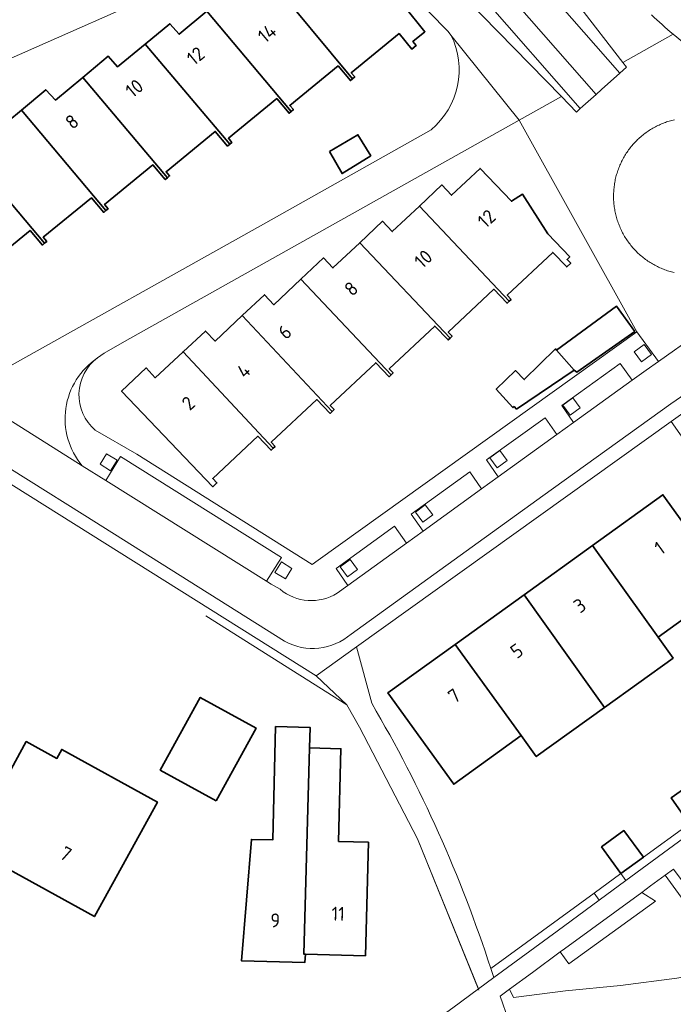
# Model space of a CAD drawing. Extents: x 150256 to 156914, y 461459 to 469481.
# Tile 499 of 656: x 154733 to 154796, y 467236 to 467331. Entities that reach past the tile are written whole.
import ezdxf
from ezdxf.enums import TextEntityAlignment as Align

# ---------------------------------------------------------------- set-up
doc = ezdxf.new("R2010")
doc.units = 0
doc.header["$LTSCALE"] = 0.75
for name, color, linetype, lineweight in [('B-RO-GR-BEPLANTING_CULTUUR_HEESTERS-GV', 251, 'CONTINUOUS', 18), ('B-RO-GR-GROENVOORZIENING-GV', 251, 'CONTINUOUS', 18), ('B-RO-GR-HAAG-GV', 251, 'CONTINUOUS', 13), ('B-RO-IE-TERREINAFSCHEIDING_KUNSTMATIG_HEKWERK-G', 251, 'IE-TERREINAFSCHEIDING-KUNSTMATIG', 18), ('B-RO-OG-BEBOUWING-GV', 6, 'CONTINUOUS', 35), ('B-RO-OG-BEBOUWING-T18', 1, 'CONTINUOUS', 18), ('B-RO-OG-TERREIN_CULTUURSCHEIDING-GV', 251, 'CONTINUOUS', 18), ('B-RO-VH-VERHARDING_BETONSTRAATSTEEN-GV', 251, 'CONTINUOUS', 18), ('B-RO-VH-VERHARDING_TEGEL-GV', 251, 'CONTINUOUS', 18)]:
    doc.layers.add(name, color=color, linetype=linetype, lineweight=lineweight)
doc.styles.add('NLCS-ISO-M200-T18', font='NLCS-ISO.ttf', dxfattribs={"height": 360})
doc.linetypes.add('IE-TERREINAFSCHEIDING-KUNSTMATIG', pattern='A,4,[82,NLCS.SHX,S=0.75,R=90,X=0,Y=0],4,-2', length=10)

msp = doc.modelspace()

# ---------------------------------------------------------------- linework, layer by layer
at = {"layer": 'B-RO-GR-BEPLANTING_CULTUUR_HEESTERS-GV'}
msp.add_lwpolyline([(154791.26, 467248.268), (154791.739, 467247.586), (154805.749, 467257.867), (154808.78, 467260.092), (154808.326, 467260.711), (154808.323, 467260.906), (154808.19, 467269.84), (154806.39, 467277.5), (154806.504, 467274.889), (154806.456, 467272.401), (154806.467, 467269.914), (154806.538, 467267.427), (154806.668, 467264.942), (154807.56, 467260.152), (154804.431, 467257.871), (154801.14, 467255.471), (154797.809, 467253.043), (154793.442, 467249.859)], close=True, dxfattribs=at)
msp.add_lwpolyline([(154791.26, 467248.268), (154791.739, 467247.586), (154805.749, 467257.867), (154808.78, 467260.092), (154808.326, 467260.711), (154808.323, 467260.906), (154808.19, 467269.84), (154806.39, 467277.5), (154806.504, 467274.889), (154806.456, 467272.401), (154806.467, 467269.914), (154806.538, 467267.427), (154806.668, 467264.942), (154807.56, 467260.152), (154804.431, 467257.871), (154801.14, 467255.471), (154797.809, 467253.043), (154793.442, 467249.859)], close=True, dxfattribs=at)
at = {"layer": 'B-RO-GR-GROENVOORZIENING-GV'}
for points in [[(154793.274, 467297.905), (154794.24, 467298.617), (154793.526, 467299.583), (154792.562, 467298.87)], [(154793.274, 467297.905), (154794.24, 467298.617), (154793.526, 467299.583), (154792.562, 467298.87)], [(154786.344, 467292.728), (154787.31, 467293.441), (154786.597, 467294.407), (154785.633, 467293.694)], [(154786.344, 467292.728), (154787.31, 467293.441), (154786.597, 467294.407), (154785.633, 467293.694)], [(154741.745, 467287.341), (154742.372, 467288.364), (154741.348, 467288.991), (154740.723, 467287.968)], [(154741.745, 467287.341), (154742.372, 467288.364), (154741.348, 467288.991), (154740.723, 467287.968)], [(154779.248, 467287.622), (154780.215, 467288.334), (154779.501, 467289.3), (154778.537, 467288.587)], [(154779.248, 467287.622), (154780.215, 467288.334), (154779.501, 467289.3), (154778.537, 467288.587)], [(154772.029, 467282.352), (154772.995, 467283.065), (154772.281, 467284.031), (154771.317, 467283.318)], [(154772.029, 467282.352), (154772.995, 467283.065), (154772.281, 467284.031), (154771.317, 467283.318)], [(154758.709, 467276.846), (154759.336, 467277.87), (154758.312, 467278.497), (154757.687, 467277.473)], [(154758.709, 467276.846), (154759.336, 467277.87), (154758.312, 467278.497), (154757.687, 467277.473)], [(154764.739, 467277.05), (154765.705, 467277.763), (154764.992, 467278.729), (154764.028, 467278.016)], [(154764.739, 467277.05), (154765.705, 467277.763), (154764.992, 467278.729), (154764.028, 467278.016)], [(154785.382, 467240.672), (154786.201, 467239.529), (154794.624, 467245.582), (154793.289, 467246.449), (154785.804, 467240.983)], [(154785.382, 467240.672), (154786.201, 467239.529), (154794.624, 467245.582), (154793.289, 467246.449), (154785.804, 467240.983)], [(154778.63, 467239.06), (154778.931, 467238.186), (154785.083, 467242.701), (154789.167, 467245.698), (154788.668, 467246.378)], [(154778.63, 467239.06), (154778.931, 467238.186), (154785.083, 467242.701), (154789.167, 467245.698), (154788.668, 467246.378)]]:
    msp.add_lwpolyline(points, close=True, dxfattribs=at)
msp.add_lwpolyline([(154796.691, 467238.125), (154791.227, 467237.423), (154785.874, 467236.906), (154780.854, 467236.242), (154780.45, 467237.049), (154779.55, 467236.39), (154780.34, 467234.07)], dxfattribs=at)
msp.add_lwpolyline([(154796.691, 467238.125), (154791.227, 467237.423), (154785.874, 467236.906), (154780.854, 467236.242), (154780.45, 467237.049), (154779.55, 467236.39), (154780.34, 467234.07)], dxfattribs=at)
at = {"layer": 'B-RO-GR-HAAG-GV'}
for points in [[(154785.382, 467240.672), (154786.201, 467239.529), (154794.624, 467245.582), (154793.289, 467246.449), (154785.804, 467240.983)], [(154785.382, 467240.672), (154786.201, 467239.529), (154794.624, 467245.582), (154793.289, 467246.449), (154785.804, 467240.983)], [(154789.167, 467245.698), (154788.668, 467246.378), (154778.63, 467239.06), (154778.931, 467238.186), (154785.083, 467242.701)], [(154789.167, 467245.698), (154788.668, 467246.378), (154778.63, 467239.06), (154778.931, 467238.186), (154785.083, 467242.701)]]:
    msp.add_lwpolyline(points, close=True, dxfattribs=at)
msp.add_lwpolyline([(154796.691, 467238.125), (154791.227, 467237.423), (154785.874, 467236.906), (154780.854, 467236.242), (154780.45, 467237.049), (154779.55, 467236.39), (154780.34, 467234.07)], dxfattribs=at)
msp.add_lwpolyline([(154796.691, 467238.125), (154791.227, 467237.423), (154785.874, 467236.906), (154780.854, 467236.242), (154780.45, 467237.049), (154779.55, 467236.39), (154780.34, 467234.07)], dxfattribs=at)
at = {"layer": 'B-RO-IE-TERREINAFSCHEIDING_KUNSTMATIG_HEKWERK-G'}
for points in [[(154796.145, 467292.11), (154800.117, 467286.446)], [(154796.145, 467292.11), (154800.117, 467286.446)], [(154777.48, 467236.97), (154771.52, 467251.63), (154765.88, 467262.47), (154764.67, 467264.63), (154750.98, 467273.28)], [(154777.48, 467236.97), (154771.52, 467251.63), (154765.88, 467262.47), (154764.67, 467264.63), (154750.98, 467273.28)], [(154791.26, 467248.268), (154788.668, 467246.378)], [(154791.26, 467248.268), (154788.668, 467246.378)], [(154788.668, 467246.378), (154778.63, 467239.06)], [(154788.668, 467246.378), (154778.63, 467239.06)]]:
    msp.add_lwpolyline(points, dxfattribs=at)
msp.add_lwpolyline([(154778.63, 467239.06, 0.054739), (154767.08, 467264.78)], format="xyb", dxfattribs=at)
msp.add_lwpolyline([(154778.63, 467239.06, 0.054739), (154767.08, 467264.78)], format="xyb", dxfattribs=at)
at = {"layer": 'B-RO-OG-BEBOUWING-GV'}
for points in [[(154757.095, 467335.126), (154765.225, 467325.35), (154765.435, 467325.527), (154765.092, 467325.934), (154769.735, 467329.738), (154770.96, 467328.221), (154771.38, 467328.56), (154771.066, 467328.949), (154772.249, 467329.903), (154770.277, 467332.347), (154769.078, 467333.833), (154768.409, 467333.294), (154767.09, 467335.66), (154766, 467335.06), (154763.19, 467338.41), (154760.28, 467335.97), (154759.39, 467337.06)], [(154757.095, 467335.126), (154765.225, 467325.35), (154765.435, 467325.527), (154765.092, 467325.934), (154769.735, 467329.738), (154770.96, 467328.221), (154771.38, 467328.56), (154771.066, 467328.949), (154772.249, 467329.903), (154770.277, 467332.347), (154769.078, 467333.833), (154768.409, 467333.294), (154767.09, 467335.66), (154766, 467335.06), (154763.19, 467338.41), (154760.28, 467335.97), (154759.39, 467337.06)], [(154765.225, 467325.35), (154757.095, 467335.126), (154754.31, 467332.78), (154753.44, 467333.88), (154751.089, 467331.915), (154759.267, 467322.178), (154759.477, 467322.355), (154759.134, 467322.761), (154763.815, 467326.595), (154765.014, 467325.173)], [(154765.225, 467325.35), (154757.095, 467335.126), (154754.31, 467332.78), (154753.44, 467333.88), (154751.089, 467331.915), (154759.267, 467322.178), (154759.477, 467322.355), (154759.134, 467322.761), (154763.815, 467326.595), (154765.014, 467325.173)], [(154753.309, 467319.004), (154753.519, 467319.181), (154753.176, 467319.588), (154757.857, 467323.422), (154759.057, 467322), (154759.267, 467322.178), (154751.089, 467331.915), (154748.39, 467329.66), (154747.5, 467330.69), (154745.105, 467328.714)], [(154753.309, 467319.004), (154753.519, 467319.181), (154753.176, 467319.588), (154757.857, 467323.422), (154759.057, 467322), (154759.267, 467322.178), (154751.089, 467331.915), (154748.39, 467329.66), (154747.5, 467330.69), (154745.105, 467328.714)], [(154739.045, 467325.483), (154747.251, 467315.748), (154747.461, 467315.925), (154747.118, 467316.331), (154751.9, 467320.248), (154753.099, 467318.826), (154753.309, 467319.004), (154745.105, 467328.714), (154742.42, 467326.5), (154741.52, 467327.53)], [(154739.045, 467325.483), (154747.251, 467315.748), (154747.461, 467315.925), (154747.118, 467316.331), (154751.9, 467320.248), (154753.099, 467318.826), (154753.309, 467319.004), (154745.105, 467328.714), (154742.42, 467326.5), (154741.52, 467327.53)], [(154747.251, 467315.748), (154739.045, 467325.483), (154736.38, 467323.28), (154735.45, 467324.28), (154733.085, 467322.314), (154741.294, 467312.573), (154741.504, 467312.75), (154741.161, 467313.157), (154745.842, 467316.992), (154747.041, 467315.57)], [(154747.251, 467315.748), (154739.045, 467325.483), (154736.38, 467323.28), (154735.45, 467324.28), (154733.085, 467322.314), (154741.294, 467312.573), (154741.504, 467312.75), (154741.161, 467313.157), (154745.842, 467316.992), (154747.041, 467315.57)], [(154727.095, 467319.134), (154735.336, 467309.401), (154735.546, 467309.578), (154735.204, 467309.984), (154739.884, 467313.818), (154741.083, 467312.396), (154741.294, 467312.573), (154733.085, 467322.314), (154730.41, 467320.09), (154729.5, 467321.13)], [(154727.095, 467319.134), (154735.336, 467309.401), (154735.546, 467309.578), (154735.204, 467309.984), (154739.884, 467313.818), (154741.083, 467312.396), (154741.294, 467312.573), (154733.085, 467322.314), (154730.41, 467320.09), (154729.5, 467321.13)], [(154735.336, 467309.401), (154727.095, 467319.134), (154724.45, 467316.94), (154723.55, 467317.94), (154721.144, 467315.958), (154729.378, 467306.227), (154729.588, 467306.404), (154729.245, 467306.81), (154733.927, 467310.645), (154735.126, 467309.223)], [(154735.336, 467309.401), (154727.095, 467319.134), (154724.45, 467316.94), (154723.55, 467317.94), (154721.144, 467315.958), (154729.378, 467306.227), (154729.588, 467306.404), (154729.245, 467306.81), (154733.927, 467310.645), (154735.126, 467309.223)], [(154762.981, 467318.291), (154764.197, 467316.156), (154766.981, 467317.885), (154765.738, 467319.912)], [(154762.981, 467318.291), (154764.197, 467316.156), (154766.981, 467317.885), (154765.738, 467319.912)], [(154771.702, 467313.009), (154780.409, 467303.769), (154780.606, 467303.954), (154780.226, 467304.351), (154784.651, 467308.505), (154786, 467307.097), (154786.39, 467307.47), (154786.044, 467307.831), (154786.298, 467308.075), (154784.165, 467310.304), (154781.7, 467314.16), (154780.64, 467313.47), (154777.59, 467316.66), (154774.82, 467314.06), (154773.88, 467315.06)], [(154771.702, 467313.009), (154780.409, 467303.769), (154780.606, 467303.954), (154780.226, 467304.351), (154784.651, 467308.505), (154786, 467307.097), (154786.39, 467307.47), (154786.044, 467307.831), (154786.298, 467308.075), (154784.165, 467310.304), (154781.7, 467314.16), (154780.64, 467313.47), (154777.59, 467316.66), (154774.82, 467314.06), (154773.88, 467315.06)], [(154765.918, 467309.447), (154774.686, 467300.203), (154774.882, 467300.387), (154774.501, 467300.785), (154778.919, 467304.934), (154780.212, 467303.584), (154780.409, 467303.769), (154771.702, 467313.009), (154769.07, 467310.53), (154768.13, 467311.53)], [(154765.918, 467309.447), (154774.686, 467300.203), (154774.882, 467300.387), (154774.501, 467300.785), (154778.919, 467304.934), (154780.212, 467303.584), (154780.409, 467303.769), (154771.702, 467313.009), (154769.07, 467310.53), (154768.13, 467311.53)], [(154760.208, 467305.9), (154768.96, 467296.64), (154769.157, 467296.825), (154768.777, 467297.222), (154773.195, 467301.37), (154774.489, 467300.018), (154774.686, 467300.203), (154765.918, 467309.447), (154763.32, 467307), (154762.41, 467307.97)], [(154760.208, 467305.9), (154768.96, 467296.64), (154769.157, 467296.825), (154768.777, 467297.222), (154773.195, 467301.37), (154774.489, 467300.018), (154774.686, 467300.203), (154765.918, 467309.447), (154763.32, 467307), (154762.41, 467307.97)], [(154754.51, 467302.386), (154763.237, 467293.075), (154763.434, 467293.26), (154763.053, 467293.658), (154767.47, 467297.805), (154768.763, 467296.455), (154768.96, 467296.64), (154760.208, 467305.9), (154757.58, 467303.43), (154756.66, 467304.41)], [(154754.51, 467302.386), (154763.237, 467293.075), (154763.434, 467293.26), (154763.053, 467293.658), (154767.47, 467297.805), (154768.763, 467296.455), (154768.96, 467296.64), (154760.208, 467305.9), (154757.58, 467303.43), (154756.66, 467304.41)], [(154784.997, 467299.041), (154786.726, 467297.095), (154786.969, 467296.906), (154792.605, 467300.85), (154790.835, 467303.283)], [(154784.997, 467299.041), (154786.726, 467297.095), (154786.969, 467296.906), (154792.605, 467300.85), (154790.835, 467303.283)], [(154754.51, 467302.386), (154751.88, 467299.91), (154750.94, 467300.88), (154748.773, 467298.869), (154757.512, 467289.51), (154757.709, 467289.695), (154757.328, 467290.093), (154761.746, 467294.242), (154763.04, 467292.89), (154763.237, 467293.075)], [(154754.51, 467302.386), (154751.88, 467299.91), (154750.94, 467300.88), (154748.773, 467298.869), (154757.512, 467289.51), (154757.709, 467289.695), (154757.328, 467290.093), (154761.746, 467294.242), (154763.04, 467292.89), (154763.237, 467293.075)], [(154784.997, 467299.041), (154784.916, 467299.149), (154781.888, 467296.177), (154781.023, 467297.042), (154779.158, 467295.258), (154780.789, 467293.455), (154780.888, 467293.555), (154781.131, 467293.312), (154786.726, 467297.095)], [(154784.997, 467299.041), (154784.916, 467299.149), (154781.888, 467296.177), (154781.023, 467297.042), (154779.158, 467295.258), (154780.789, 467293.455), (154780.888, 467293.555), (154781.131, 467293.312), (154786.726, 467297.095)], [(154757.512, 467289.51), (154748.773, 467298.869), (154746.07, 467296.36), (154745.19, 467297.31), (154742.805, 467295.06), (154751.67, 467285.78), (154752.06, 467286.154), (154751.655, 467286.577), (154756.021, 467290.677), (154757.315, 467289.325)], [(154757.512, 467289.51), (154748.773, 467298.869), (154746.07, 467296.36), (154745.19, 467297.31), (154742.805, 467295.06), (154751.67, 467285.78), (154752.06, 467286.154), (154751.655, 467286.577), (154756.021, 467290.677), (154757.315, 467289.325)], [(154794.877, 467271.208), (154801.72, 467276.13), (154795.34, 467285), (154788.513, 467280.09)], [(154794.877, 467271.208), (154801.72, 467276.13), (154795.34, 467285), (154788.513, 467280.09)], [(154788.513, 467280.09), (154781.861, 467275.305), (154788.224, 467266.423), (154789.68, 467264.391), (154796.333, 467269.176), (154794.877, 467271.208)], [(154788.513, 467280.09), (154781.861, 467275.305), (154788.224, 467266.423), (154789.68, 467264.391), (154796.333, 467269.176), (154794.877, 467271.208)], [(154781.861, 467275.305), (154775.181, 467270.5), (154781.584, 467261.647), (154783.049, 467259.621), (154789.68, 467264.391), (154788.224, 467266.423)], [(154781.861, 467275.305), (154775.181, 467270.5), (154781.584, 467261.647), (154783.049, 467259.621), (154789.68, 467264.391), (154788.224, 467266.423)], [(154775.181, 467270.5), (154768.66, 467265.81), (154775.04, 467256.94), (154781.584, 467261.647)], [(154775.181, 467270.5), (154768.66, 467265.81), (154775.04, 467256.94), (154781.584, 467261.647)], [(154751.988, 467255.324), (154755.866, 467262.379), (154750.442, 467265.361), (154746.564, 467258.307)], [(154751.988, 467255.324), (154755.866, 467262.379), (154750.442, 467265.361), (154746.564, 467258.307)], [(154761.035, 467260.451), (154761.095, 467262.45), (154757.755, 467262.533), (154757.478, 467251.537), (154755.41, 467251.588), (154754.456, 467239.803), (154760.598, 467239.662), (154760.652, 467240.446), (154760.502, 467240.45)], [(154761.035, 467260.451), (154761.095, 467262.45), (154757.755, 467262.533), (154757.478, 467251.537), (154755.41, 467251.588), (154754.456, 467239.803), (154760.598, 467239.662), (154760.652, 467240.446), (154760.502, 467240.45)], [(154760.652, 467240.446), (154766.467, 467240.309), (154766.766, 467251.309), (154763.866, 467251.387), (154764.092, 467260.374), (154761.035, 467260.451), (154760.502, 467240.45)], [(154760.652, 467240.446), (154766.467, 467240.309), (154766.766, 467251.309), (154763.866, 467251.387), (154764.092, 467260.374), (154761.035, 467260.451), (154760.502, 467240.45)], [(154801.14, 467255.471), (154799.413, 467257.925), (154796.142, 467255.624), (154797.868, 467253.17)], [(154801.14, 467255.471), (154799.413, 467257.925), (154796.142, 467255.624), (154797.868, 467253.17)], [(154791.26, 467248.268), (154793.442, 467249.859), (154791.556, 467252.444), (154789.385, 467250.861)], [(154791.26, 467248.268), (154793.442, 467249.859), (154791.556, 467252.444), (154789.385, 467250.861)]]:
    msp.add_lwpolyline(points, close=True, dxfattribs=at)
msp.add_lwpolyline([(154731.766, 467250.677), (154730.938, 467249.17), (154740.175, 467244.092), (154746.286, 467255.207), (154737.007, 467260.308), (154736.528, 467259.437), (154733.549, 467261.075), (154730.374, 467255.3), (154730.453, 467255.257)], dxfattribs=at)
msp.add_lwpolyline([(154731.766, 467250.677), (154730.938, 467249.17), (154740.175, 467244.092), (154746.286, 467255.207), (154737.007, 467260.308), (154736.528, 467259.437), (154733.549, 467261.075), (154730.374, 467255.3), (154730.453, 467255.257)], dxfattribs=at)
at = {"layer": 'B-RO-OG-TERREIN_CULTUURSCHEIDING-GV'}
for points in [[(154796.465, 467321.377), (154796.336, 467321.346), (154796.207, 467321.313), (154796.079, 467321.278), (154795.952, 467321.241), (154795.825, 467321.202), (154795.699, 467321.16), (154795.574, 467321.116), (154795.449, 467321.07), (154795.326, 467321.022), (154795.203, 467320.971), (154795.081, 467320.919), (154794.96, 467320.864), (154794.84, 467320.807), (154794.721, 467320.748), (154794.603, 467320.687), (154794.486, 467320.624), (154794.371, 467320.559), (154794.256, 467320.492), (154794.143, 467320.423), (154794.031, 467320.352), (154793.92, 467320.28), (154793.81, 467320.205), (154793.702, 467320.128), (154793.595, 467320.049), (154793.489, 467319.969), (154793.385, 467319.887), (154793.283, 467319.803), (154793.181, 467319.717), (154793.082, 467319.629), (154792.984, 467319.54), (154792.887, 467319.449), (154792.792, 467319.356), (154792.699, 467319.262), (154792.607, 467319.166), (154792.517, 467319.068), (154792.429, 467318.969), (154792.342, 467318.868), (154792.258, 467318.766), (154792.175, 467318.662), (154792.094, 467318.557), (154792.014, 467318.451), (154791.937, 467318.343), (154791.861, 467318.234), (154791.788, 467318.124), (154791.716, 467318.012), (154791.646, 467317.899), (154791.579, 467317.785), (154791.513, 467317.669), (154791.449, 467317.553), (154791.388, 467317.436), (154791.328, 467317.317), (154791.271, 467317.197), (154791.215, 467317.077), (154791.162, 467316.955), (154791.111, 467316.833), (154791.062, 467316.709), (154791.015, 467316.585), (154790.97, 467316.46), (154790.928, 467316.335), (154790.887, 467316.208), (154790.849, 467316.081), (154790.813, 467315.953), (154790.78, 467315.825), (154790.748, 467315.696), (154790.719, 467315.566), (154790.692, 467315.436), (154790.668, 467315.306), (154790.646, 467315.175), (154790.626, 467315.044), (154790.608, 467314.912), (154790.592, 467314.781), (154790.579, 467314.649), (154790.568, 467314.516), (154790.56, 467314.384), (154790.554, 467314.251), (154790.55, 467314.119), (154790.548, 467313.986), (154790.549, 467313.853), (154790.552, 467313.721), (154790.557, 467313.588), (154790.565, 467313.455), (154790.575, 467313.323), (154790.587, 467313.191), (154790.602, 467313.059), (154790.619, 467312.927), (154790.638, 467312.796), (154790.66, 467312.665), (154790.683, 467312.535), (154790.71, 467312.404), (154790.738, 467312.275), (154790.768, 467312.146), (154790.801, 467312.017), (154790.836, 467311.889), (154790.874, 467311.762), (154790.913, 467311.635), (154790.955, 467311.509), (154790.999, 467311.384), (154791.045, 467311.259), (154791.093, 467311.136), (154791.144, 467311.013), (154791.196, 467310.891), (154791.251, 467310.77), (154791.308, 467310.65), (154791.366, 467310.531), (154791.427, 467310.413), (154791.49, 467310.296), (154791.555, 467310.181), (154791.622, 467310.066), (154791.691, 467309.953), (154791.762, 467309.841), (154791.835, 467309.73), (154791.91, 467309.62), (154791.987, 467309.512), (154792.065, 467309.405), (154792.146, 467309.299), (154792.228, 467309.195), (154792.312, 467309.093), (154792.398, 467308.991), (154792.486, 467308.892), (154792.575, 467308.794), (154792.666, 467308.697), (154792.759, 467308.602), (154792.853, 467308.509), (154792.949, 467308.417), (154793.047, 467308.327), (154793.146, 467308.239), (154793.247, 467308.153), (154793.349, 467308.068), (154793.452, 467307.985), (154793.557, 467307.904), (154793.664, 467307.824), (154793.772, 467307.747), (154793.881, 467307.672), (154793.991, 467307.598), (154794.103, 467307.526), (154794.216, 467307.457), (154794.33, 467307.389), (154794.445, 467307.323), (154794.562, 467307.26), (154794.679, 467307.198), (154794.798, 467307.138), (154794.917, 467307.081), (154795.038, 467307.025), (154795.16, 467306.972), (154795.282, 467306.921), (154795.405, 467306.872), (154795.529, 467306.825), (154795.654, 467306.78), (154795.78, 467306.738), (154795.907, 467306.698), (154796.034, 467306.659), (154796.162, 467306.624), (154796.29, 467306.59), (154796.419, 467306.559)], [(154796.465, 467321.377), (154796.336, 467321.346), (154796.207, 467321.313), (154796.079, 467321.278), (154795.952, 467321.241), (154795.825, 467321.202), (154795.699, 467321.16), (154795.574, 467321.116), (154795.449, 467321.07), (154795.326, 467321.022), (154795.203, 467320.971), (154795.081, 467320.919), (154794.96, 467320.864), (154794.84, 467320.807), (154794.721, 467320.748), (154794.603, 467320.687), (154794.486, 467320.624), (154794.371, 467320.559), (154794.256, 467320.492), (154794.143, 467320.423), (154794.031, 467320.352), (154793.92, 467320.28), (154793.81, 467320.205), (154793.702, 467320.128), (154793.595, 467320.049), (154793.489, 467319.969), (154793.385, 467319.887), (154793.283, 467319.803), (154793.181, 467319.717), (154793.082, 467319.629), (154792.984, 467319.54), (154792.887, 467319.449), (154792.792, 467319.356), (154792.699, 467319.262), (154792.607, 467319.166), (154792.517, 467319.068), (154792.429, 467318.969), (154792.342, 467318.868), (154792.258, 467318.766), (154792.175, 467318.662), (154792.094, 467318.557), (154792.014, 467318.451), (154791.937, 467318.343), (154791.861, 467318.234), (154791.788, 467318.124), (154791.716, 467318.012), (154791.646, 467317.899), (154791.579, 467317.785), (154791.513, 467317.669), (154791.449, 467317.553), (154791.388, 467317.436), (154791.328, 467317.317), (154791.271, 467317.197), (154791.215, 467317.077), (154791.162, 467316.955), (154791.111, 467316.833), (154791.062, 467316.709), (154791.015, 467316.585), (154790.97, 467316.46), (154790.928, 467316.335), (154790.887, 467316.208), (154790.849, 467316.081), (154790.813, 467315.953), (154790.78, 467315.825), (154790.748, 467315.696), (154790.719, 467315.566), (154790.692, 467315.436), (154790.668, 467315.306), (154790.646, 467315.175), (154790.626, 467315.044), (154790.608, 467314.912), (154790.592, 467314.781), (154790.579, 467314.649), (154790.568, 467314.516), (154790.56, 467314.384), (154790.554, 467314.251), (154790.55, 467314.119), (154790.548, 467313.986), (154790.549, 467313.853), (154790.552, 467313.721), (154790.557, 467313.588), (154790.565, 467313.455), (154790.575, 467313.323), (154790.587, 467313.191), (154790.602, 467313.059), (154790.619, 467312.927), (154790.638, 467312.796), (154790.66, 467312.665), (154790.683, 467312.535), (154790.71, 467312.404), (154790.738, 467312.275), (154790.768, 467312.146), (154790.801, 467312.017), (154790.836, 467311.889), (154790.874, 467311.762), (154790.913, 467311.635), (154790.955, 467311.509), (154790.999, 467311.384), (154791.045, 467311.259), (154791.093, 467311.136), (154791.144, 467311.013), (154791.196, 467310.891), (154791.251, 467310.77), (154791.308, 467310.65), (154791.366, 467310.531), (154791.427, 467310.413), (154791.49, 467310.296), (154791.555, 467310.181), (154791.622, 467310.066), (154791.691, 467309.953), (154791.762, 467309.841), (154791.835, 467309.73), (154791.91, 467309.62), (154791.987, 467309.512), (154792.065, 467309.405), (154792.146, 467309.299), (154792.228, 467309.195), (154792.312, 467309.093), (154792.398, 467308.991), (154792.486, 467308.892), (154792.575, 467308.794), (154792.666, 467308.697), (154792.759, 467308.602), (154792.853, 467308.509), (154792.949, 467308.417), (154793.047, 467308.327), (154793.146, 467308.239), (154793.247, 467308.153), (154793.349, 467308.068), (154793.452, 467307.985), (154793.557, 467307.904), (154793.664, 467307.824), (154793.772, 467307.747), (154793.881, 467307.672), (154793.991, 467307.598), (154794.103, 467307.526), (154794.216, 467307.457), (154794.33, 467307.389), (154794.445, 467307.323), (154794.562, 467307.26), (154794.679, 467307.198), (154794.798, 467307.138), (154794.917, 467307.081), (154795.038, 467307.025), (154795.16, 467306.972), (154795.282, 467306.921), (154795.405, 467306.872), (154795.529, 467306.825), (154795.654, 467306.78), (154795.78, 467306.738), (154795.907, 467306.698), (154796.034, 467306.659), (154796.162, 467306.624), (154796.29, 467306.59), (154796.419, 467306.559)], [(154812.25, 467280), (154800.31, 467295.09), (154796.145, 467292.11), (154800.117, 467286.446), (154801.803, 467284.041), (154806.39, 467277.5), (154808.19, 467269.84), (154808.323, 467260.906), (154813.642, 467264.77)], [(154812.25, 467280), (154800.31, 467295.09), (154796.145, 467292.11), (154800.117, 467286.446), (154801.803, 467284.041), (154806.39, 467277.5), (154808.19, 467269.84), (154808.323, 467260.906), (154813.642, 467264.77)]]:
    msp.add_lwpolyline(points, dxfattribs=at)
msp.add_lwpolyline([(154782.667, 467238.672), (154780.45, 467237.049), (154780.854, 467236.242), (154785.874, 467236.906), (154791.227, 467237.423), (154796.691, 467238.125), (154799.792, 467238.641), (154802.081, 467239.121), (154795.569, 467248.119), (154794.14, 467247.07), (154793.289, 467246.449), (154794.624, 467245.582), (154786.201, 467239.529), (154785.382, 467240.672)], close=True, dxfattribs=at)
msp.add_lwpolyline([(154782.667, 467238.672), (154780.45, 467237.049), (154780.854, 467236.242), (154785.874, 467236.906), (154791.227, 467237.423), (154796.691, 467238.125), (154799.792, 467238.641), (154802.081, 467239.121), (154795.569, 467248.119), (154794.14, 467247.07), (154793.289, 467246.449), (154794.624, 467245.582), (154786.201, 467239.529), (154785.382, 467240.672)], close=True, dxfattribs=at)
at = {"layer": 'B-RO-VH-VERHARDING_BETONSTRAATSTEEN-GV'}
for points in [[(154774.98, 467355.72), (154776.67, 467356.56), (154775.27, 467358.13), (154778.2, 467360.69), (154775.98, 467362.72), (154779.73, 467363.91), (154779.27, 467364.91), (154778.981, 467366.279), (154775.581, 467365.848), (154770.496, 467365.146), (154767.11, 467364.644), (154762.782, 467363.982), (154763.075, 467363.684), (154774.23, 467349.197), (154791.445, 467326.937), (154796.322, 467329.687)], [(154774.98, 467355.72), (154776.67, 467356.56), (154775.27, 467358.13), (154778.2, 467360.69), (154775.98, 467362.72), (154779.73, 467363.91), (154779.27, 467364.91), (154778.981, 467366.279), (154775.581, 467365.848), (154770.496, 467365.146), (154767.11, 467364.644), (154762.782, 467363.982), (154763.075, 467363.684), (154774.23, 467349.197), (154791.445, 467326.937), (154796.322, 467329.687)], [(154737.314, 467359.279), (154738.91, 467358.19), (154748.591, 467352.089), (154748.647, 467352.047), (154748.704, 467352.004), (154763.412, 467341.248), (154774.5, 467329.94), (154774.77, 467329.59), (154774.773, 467329.583), (154781.381, 467321.323), (154785.498, 467323.64), (154767.045, 467342.49)], [(154737.314, 467359.279), (154738.91, 467358.19), (154748.591, 467352.089), (154748.647, 467352.047), (154748.704, 467352.004), (154763.412, 467341.248), (154774.5, 467329.94), (154774.77, 467329.59), (154774.773, 467329.583), (154781.381, 467321.323), (154785.498, 467323.64), (154767.045, 467342.49)], [(154712.2, 467318.59), (154749.17, 467334.91), (154763.412, 467341.248), (154748.704, 467352.004)], [(154712.2, 467318.59), (154749.17, 467334.91), (154763.412, 467341.248), (154748.704, 467352.004)], [(154657.25, 467334.175), (154659.441, 467332.935), (154659.98, 467332.63), (154661.678, 467331.567), (154695.483, 467310.399), (154739.23, 467283), (154758.61, 467270.81)], [(154657.25, 467334.175), (154659.441, 467332.935), (154659.98, 467332.63), (154661.678, 467331.567), (154695.483, 467310.399), (154739.23, 467283), (154758.61, 467270.81)], [(154758.19, 467275.84), (154757.31, 467276.34), (154756.87, 467276.616), (154741.265, 467286.392), (154738.984, 467287.821), (154727.519, 467295.005), (154724.419, 467296.947), (154709.121, 467306.531), (154708.778, 467306.746), (154695.668, 467314.96), (154693.149, 467316.538), (154674.506, 467328.218), (154672.06, 467329.75)], [(154758.19, 467275.84), (154757.31, 467276.34), (154756.87, 467276.616), (154741.265, 467286.392), (154738.984, 467287.821), (154727.519, 467295.005), (154724.419, 467296.947), (154709.121, 467306.531), (154708.778, 467306.746), (154695.668, 467314.96), (154693.149, 467316.538), (154674.506, 467328.218), (154672.06, 467329.75)], [(154740.48, 467298.28), (154741.13, 467298.75), (154743.08, 467299.88), (154781.381, 467321.323), (154774.773, 467329.583)], [(154740.48, 467298.28), (154741.13, 467298.75), (154743.08, 467299.88), (154781.381, 467321.323), (154774.773, 467329.583)], [(154797.228, 467328.93), (154796.322, 467329.687), (154791.445, 467326.937), (154791.809, 467326.464), (154791.159, 467325.884), (154789.394, 467324.31), (154788.848, 467323.826), (154787.319, 467322.462), (154786.943, 467322.107), (154785.498, 467323.64)], [(154797.228, 467328.93), (154796.322, 467329.687), (154791.445, 467326.937), (154791.809, 467326.464), (154791.159, 467325.884), (154789.394, 467324.31), (154788.848, 467323.826), (154787.319, 467322.462), (154786.943, 467322.107), (154785.498, 467323.64)], [(154785.498, 467323.64), (154781.381, 467321.323), (154792.808, 467300.808), (154794.902, 467297.938), (154798.571, 467300.527), (154803.292, 467303.857), (154807.928, 467307.128), (154812.902, 467310.638), (154817, 467313.53), (154817.656, 467313.986), (154815.13, 467316.34)], [(154785.498, 467323.64), (154781.381, 467321.323), (154792.808, 467300.808), (154794.902, 467297.938), (154798.571, 467300.527), (154803.292, 467303.857), (154807.928, 467307.128), (154812.902, 467310.638), (154817, 467313.53), (154817.656, 467313.986), (154815.13, 467316.34)], [(154796.419, 467306.559), (154796.29, 467306.59), (154796.162, 467306.624), (154796.034, 467306.659), (154795.907, 467306.698), (154795.78, 467306.738), (154795.654, 467306.78), (154795.529, 467306.825), (154795.405, 467306.872), (154795.282, 467306.921), (154795.16, 467306.972), (154795.038, 467307.025), (154794.917, 467307.081), (154794.798, 467307.138), (154794.679, 467307.198), (154794.562, 467307.26), (154794.445, 467307.323), (154794.33, 467307.389), (154794.216, 467307.457), (154794.103, 467307.526), (154793.991, 467307.598), (154793.881, 467307.672), (154793.772, 467307.747), (154793.664, 467307.824), (154793.557, 467307.904), (154793.452, 467307.985), (154793.349, 467308.068), (154793.247, 467308.153), (154793.146, 467308.239), (154793.047, 467308.327), (154792.949, 467308.417), (154792.853, 467308.509), (154792.759, 467308.602), (154792.666, 467308.697), (154792.575, 467308.794), (154792.486, 467308.892), (154792.398, 467308.991), (154792.312, 467309.093), (154792.228, 467309.195), (154792.146, 467309.299), (154792.065, 467309.405), (154791.987, 467309.512), (154791.91, 467309.62), (154791.835, 467309.73), (154791.762, 467309.841), (154791.691, 467309.953), (154791.622, 467310.066), (154791.555, 467310.181), (154791.49, 467310.296), (154791.427, 467310.413), (154791.366, 467310.531), (154791.308, 467310.65), (154791.251, 467310.77), (154791.196, 467310.891), (154791.144, 467311.013), (154791.093, 467311.136), (154791.045, 467311.259), (154790.999, 467311.384), (154790.955, 467311.509), (154790.913, 467311.635), (154790.874, 467311.762), (154790.836, 467311.889), (154790.801, 467312.017), (154790.768, 467312.146), (154790.738, 467312.275), (154790.71, 467312.404), (154790.683, 467312.535), (154790.66, 467312.665), (154790.638, 467312.796), (154790.619, 467312.927), (154790.602, 467313.059), (154790.587, 467313.191), (154790.575, 467313.323), (154790.565, 467313.455), (154790.557, 467313.588), (154790.552, 467313.721), (154790.549, 467313.853), (154790.548, 467313.986), (154790.55, 467314.119), (154790.554, 467314.251), (154790.56, 467314.384), (154790.568, 467314.516), (154790.579, 467314.649), (154790.592, 467314.781), (154790.608, 467314.912), (154790.626, 467315.044), (154790.646, 467315.175), (154790.668, 467315.306), (154790.692, 467315.436), (154790.719, 467315.566), (154790.748, 467315.696), (154790.78, 467315.825), (154790.813, 467315.953), (154790.849, 467316.081), (154790.887, 467316.208), (154790.928, 467316.335), (154790.97, 467316.46), (154791.015, 467316.585), (154791.062, 467316.709), (154791.111, 467316.833), (154791.162, 467316.955), (154791.215, 467317.077), (154791.271, 467317.197), (154791.328, 467317.317), (154791.388, 467317.436), (154791.449, 467317.553), (154791.513, 467317.669), (154791.579, 467317.785), (154791.646, 467317.899), (154791.716, 467318.012), (154791.788, 467318.124), (154791.861, 467318.234), (154791.937, 467318.343), (154792.014, 467318.451), (154792.094, 467318.557), (154792.175, 467318.662), (154792.258, 467318.766), (154792.342, 467318.868), (154792.429, 467318.969), (154792.517, 467319.068), (154792.607, 467319.166), (154792.699, 467319.262), (154792.792, 467319.356), (154792.887, 467319.449), (154792.984, 467319.54), (154793.082, 467319.629), (154793.181, 467319.717), (154793.283, 467319.803), (154793.385, 467319.887), (154793.489, 467319.969), (154793.595, 467320.049), (154793.702, 467320.128), (154793.81, 467320.205), (154793.92, 467320.28), (154794.031, 467320.352), (154794.143, 467320.423), (154794.256, 467320.492), (154794.371, 467320.559), (154794.486, 467320.624), (154794.603, 467320.687), (154794.721, 467320.748), (154794.84, 467320.807), (154794.96, 467320.864), (154795.081, 467320.919), (154795.203, 467320.971), (154795.326, 467321.022), (154795.449, 467321.07), (154795.574, 467321.116), (154795.699, 467321.16), (154795.825, 467321.202), (154795.952, 467321.241), (154796.079, 467321.278), (154796.207, 467321.313), (154796.336, 467321.346), (154796.465, 467321.377)], [(154796.419, 467306.559), (154796.29, 467306.59), (154796.162, 467306.624), (154796.034, 467306.659), (154795.907, 467306.698), (154795.78, 467306.738), (154795.654, 467306.78), (154795.529, 467306.825), (154795.405, 467306.872), (154795.282, 467306.921), (154795.16, 467306.972), (154795.038, 467307.025), (154794.917, 467307.081), (154794.798, 467307.138), (154794.679, 467307.198), (154794.562, 467307.26), (154794.445, 467307.323), (154794.33, 467307.389), (154794.216, 467307.457), (154794.103, 467307.526), (154793.991, 467307.598), (154793.881, 467307.672), (154793.772, 467307.747), (154793.664, 467307.824), (154793.557, 467307.904), (154793.452, 467307.985), (154793.349, 467308.068), (154793.247, 467308.153), (154793.146, 467308.239), (154793.047, 467308.327), (154792.949, 467308.417), (154792.853, 467308.509), (154792.759, 467308.602), (154792.666, 467308.697), (154792.575, 467308.794), (154792.486, 467308.892), (154792.398, 467308.991), (154792.312, 467309.093), (154792.228, 467309.195), (154792.146, 467309.299), (154792.065, 467309.405), (154791.987, 467309.512), (154791.91, 467309.62), (154791.835, 467309.73), (154791.762, 467309.841), (154791.691, 467309.953), (154791.622, 467310.066), (154791.555, 467310.181), (154791.49, 467310.296), (154791.427, 467310.413), (154791.366, 467310.531), (154791.308, 467310.65), (154791.251, 467310.77), (154791.196, 467310.891), (154791.144, 467311.013), (154791.093, 467311.136), (154791.045, 467311.259), (154790.999, 467311.384), (154790.955, 467311.509), (154790.913, 467311.635), (154790.874, 467311.762), (154790.836, 467311.889), (154790.801, 467312.017), (154790.768, 467312.146), (154790.738, 467312.275), (154790.71, 467312.404), (154790.683, 467312.535), (154790.66, 467312.665), (154790.638, 467312.796), (154790.619, 467312.927), (154790.602, 467313.059), (154790.587, 467313.191), (154790.575, 467313.323), (154790.565, 467313.455), (154790.557, 467313.588), (154790.552, 467313.721), (154790.549, 467313.853), (154790.548, 467313.986), (154790.55, 467314.119), (154790.554, 467314.251), (154790.56, 467314.384), (154790.568, 467314.516), (154790.579, 467314.649), (154790.592, 467314.781), (154790.608, 467314.912), (154790.626, 467315.044), (154790.646, 467315.175), (154790.668, 467315.306), (154790.692, 467315.436), (154790.719, 467315.566), (154790.748, 467315.696), (154790.78, 467315.825), (154790.813, 467315.953), (154790.849, 467316.081), (154790.887, 467316.208), (154790.928, 467316.335), (154790.97, 467316.46), (154791.015, 467316.585), (154791.062, 467316.709), (154791.111, 467316.833), (154791.162, 467316.955), (154791.215, 467317.077), (154791.271, 467317.197), (154791.328, 467317.317), (154791.388, 467317.436), (154791.449, 467317.553), (154791.513, 467317.669), (154791.579, 467317.785), (154791.646, 467317.899), (154791.716, 467318.012), (154791.788, 467318.124), (154791.861, 467318.234), (154791.937, 467318.343), (154792.014, 467318.451), (154792.094, 467318.557), (154792.175, 467318.662), (154792.258, 467318.766), (154792.342, 467318.868), (154792.429, 467318.969), (154792.517, 467319.068), (154792.607, 467319.166), (154792.699, 467319.262), (154792.792, 467319.356), (154792.887, 467319.449), (154792.984, 467319.54), (154793.082, 467319.629), (154793.181, 467319.717), (154793.283, 467319.803), (154793.385, 467319.887), (154793.489, 467319.969), (154793.595, 467320.049), (154793.702, 467320.128), (154793.81, 467320.205), (154793.92, 467320.28), (154794.031, 467320.352), (154794.143, 467320.423), (154794.256, 467320.492), (154794.371, 467320.559), (154794.486, 467320.624), (154794.603, 467320.687), (154794.721, 467320.748), (154794.84, 467320.807), (154794.96, 467320.864), (154795.081, 467320.919), (154795.203, 467320.971), (154795.326, 467321.022), (154795.449, 467321.07), (154795.574, 467321.116), (154795.699, 467321.16), (154795.825, 467321.202), (154795.952, 467321.241), (154796.079, 467321.278), (154796.207, 467321.313), (154796.336, 467321.346), (154796.465, 467321.377)], [(154772.84, 467320.41), (154756.3, 467311.09), (154731.091, 467297.001), (154727.519, 467295.005), (154738.984, 467287.821)], [(154772.84, 467320.41), (154756.3, 467311.09), (154731.091, 467297.001), (154727.519, 467295.005), (154738.984, 467287.821)], [(154764.764, 467276.216), (154763.621, 467277.857), (154769.296, 467281.955), (154770.442, 467280.311), (154772.061, 467281.479), (154770.919, 467283.123), (154776.599, 467287.221), (154777.741, 467285.577), (154779.364, 467286.748), (154778.221, 467288.39), (154783.901, 467292.483), (154785.042, 467290.844), (154786.664, 467292.014), (154785.523, 467293.657), (154791.199, 467297.75), (154792.341, 467296.11), (154793.7, 467297.09), (154794.902, 467297.938), (154792.808, 467300.808), (154761.897, 467278.669), (154761.292, 467278.235), (154744.279, 467288.932), (154740.25, 467291.28)], [(154764.764, 467276.216), (154763.621, 467277.857), (154769.296, 467281.955), (154770.442, 467280.311), (154772.061, 467281.479), (154770.919, 467283.123), (154776.599, 467287.221), (154777.741, 467285.577), (154779.364, 467286.748), (154778.221, 467288.39), (154783.901, 467292.483), (154785.042, 467290.844), (154786.664, 467292.014), (154785.523, 467293.657), (154791.199, 467297.75), (154792.341, 467296.11), (154793.7, 467297.09), (154794.902, 467297.938), (154792.808, 467300.808), (154761.897, 467278.669), (154761.292, 467278.235), (154744.279, 467288.932), (154740.25, 467291.28)], [(154765.08, 467271.5), (154783.67, 467284.91), (154796.11, 467293.81), (154799.43, 467296.107), (154801.133, 467297.285), (154798.571, 467300.527), (154794.902, 467297.938), (154793.7, 467297.09), (154792.341, 467296.11), (154786.664, 467292.014), (154785.042, 467290.844), (154779.364, 467286.748), (154777.741, 467285.577), (154772.061, 467281.479), (154770.442, 467280.311), (154764.764, 467276.216), (154763.73, 467275.47)], [(154765.08, 467271.5), (154783.67, 467284.91), (154796.11, 467293.81), (154799.43, 467296.107), (154801.133, 467297.285), (154798.571, 467300.527), (154794.902, 467297.938), (154793.7, 467297.09), (154792.341, 467296.11), (154786.664, 467292.014), (154785.042, 467290.844), (154779.364, 467286.748), (154777.741, 467285.577), (154772.061, 467281.479), (154770.442, 467280.311), (154764.764, 467276.216), (154763.73, 467275.47)], [(154738.984, 467287.821), (154741.265, 467286.392), (154742.715, 467288.707), (154758.32, 467278.93), (154756.87, 467276.616), (154757.31, 467276.34), (154758.19, 467275.84)], [(154738.984, 467287.821), (154741.265, 467286.392), (154742.715, 467288.707), (154758.32, 467278.93), (154756.87, 467276.616), (154757.31, 467276.34), (154758.19, 467275.84)], [(154763.73, 467275.47), (154764.764, 467276.216)], [(154763.73, 467275.47), (154764.764, 467276.216)]]:
    msp.add_lwpolyline(points, dxfattribs=at)
for points in [[(154772.302, 467347.397), (154791.159, 467325.884), (154791.809, 467326.464), (154791.445, 467326.937), (154774.23, 467349.197)], [(154772.302, 467347.397), (154791.159, 467325.884), (154791.809, 467326.464), (154791.445, 467326.937), (154774.23, 467349.197)], [(154767.045, 467342.49), (154785.498, 467323.64), (154786.943, 467322.107), (154787.319, 467322.462), (154768.486, 467343.947)], [(154767.045, 467342.49), (154785.498, 467323.64), (154786.943, 467322.107), (154787.319, 467322.462), (154768.486, 467343.947)], [(154793.274, 467297.905), (154792.562, 467298.87), (154793.526, 467299.583), (154794.24, 467298.617)], [(154793.274, 467297.905), (154792.562, 467298.87), (154793.526, 467299.583), (154794.24, 467298.617)], [(154786.664, 467292.014), (154792.341, 467296.11), (154791.199, 467297.75), (154785.523, 467293.657)], [(154786.664, 467292.014), (154792.341, 467296.11), (154791.199, 467297.75), (154785.523, 467293.657)], [(154786.344, 467292.728), (154785.633, 467293.694), (154786.597, 467294.407), (154787.31, 467293.441)], [(154786.344, 467292.728), (154785.633, 467293.694), (154786.597, 467294.407), (154787.31, 467293.441)], [(154785.042, 467290.844), (154783.901, 467292.483), (154778.221, 467288.39), (154779.364, 467286.748)], [(154785.042, 467290.844), (154783.901, 467292.483), (154778.221, 467288.39), (154779.364, 467286.748)], [(154741.745, 467287.341), (154740.723, 467287.968), (154741.348, 467288.991), (154742.372, 467288.364)], [(154741.745, 467287.341), (154740.723, 467287.968), (154741.348, 467288.991), (154742.372, 467288.364)], [(154756.87, 467276.616), (154758.32, 467278.93), (154742.715, 467288.707), (154741.265, 467286.392)], [(154756.87, 467276.616), (154758.32, 467278.93), (154742.715, 467288.707), (154741.265, 467286.392)], [(154779.248, 467287.622), (154778.537, 467288.587), (154779.501, 467289.3), (154780.215, 467288.334)], [(154779.248, 467287.622), (154778.537, 467288.587), (154779.501, 467289.3), (154780.215, 467288.334)], [(154777.741, 467285.577), (154776.599, 467287.221), (154770.919, 467283.123), (154772.061, 467281.479)], [(154777.741, 467285.577), (154776.599, 467287.221), (154770.919, 467283.123), (154772.061, 467281.479)], [(154772.029, 467282.352), (154771.317, 467283.318), (154772.281, 467284.031), (154772.995, 467283.065)], [(154772.029, 467282.352), (154771.317, 467283.318), (154772.281, 467284.031), (154772.995, 467283.065)], [(154770.442, 467280.311), (154769.296, 467281.955), (154763.621, 467277.857), (154764.764, 467276.216)], [(154770.442, 467280.311), (154769.296, 467281.955), (154763.621, 467277.857), (154764.764, 467276.216)], [(154758.709, 467276.846), (154757.687, 467277.473), (154758.312, 467278.497), (154759.336, 467277.87)], [(154758.709, 467276.846), (154757.687, 467277.473), (154758.312, 467278.497), (154759.336, 467277.87)], [(154764.739, 467277.05), (154764.028, 467278.016), (154764.992, 467278.729), (154765.705, 467277.763)], [(154764.739, 467277.05), (154764.028, 467278.016), (154764.992, 467278.729), (154765.705, 467277.763)]]:
    msp.add_lwpolyline(points, close=True, dxfattribs=at)
for points in [[(154796.322, 467329.687, -0.012723), (154794.246, 467331.537)], [(154796.322, 467329.687, -0.012723), (154794.246, 467331.537)], [(154774.773, 467329.583, -0.347881), (154772.84, 467320.41)], [(154774.773, 467329.583, -0.347881), (154772.84, 467320.41)], [(154738.984, 467287.821, -0.447269), (154740.48, 467298.28)], [(154740.48, 467298.28, 0.447269), (154738.984, 467287.821)], [(154738.984, 467287.821, -0.447269), (154740.48, 467298.28)], [(154740.48, 467298.28, 0.447269), (154738.984, 467287.821)], [(154740.25, 467291.28, -0.486001), (154740.48, 467298.28)], [(154740.25, 467291.28, -0.486001), (154740.48, 467298.28)], [(154763.73, 467275.47, -0.325267), (154758.19, 467275.84)], [(154758.19, 467275.84, 0.325267), (154763.73, 467275.47)], [(154763.73, 467275.47, -0.325267), (154758.19, 467275.84)], [(154758.19, 467275.84, 0.325267), (154763.73, 467275.47)], [(154758.61, 467270.81, 0.31592), (154765.08, 467271.5)], [(154758.61, 467270.81, 0.31592), (154765.08, 467271.5)]]:
    msp.add_lwpolyline(points, format="xyb", dxfattribs=at)
at = {"layer": 'B-RO-VH-VERHARDING_TEGEL-GV'}
for points in [[(154717.748, 467404.781), (154788.848, 467323.826), (154789.394, 467324.31), (154791.159, 467325.884), (154772.302, 467347.397), (154751.408, 467371.204), (154749.846, 467372.974), (154728.005, 467397.904), (154722.156, 467404.58), (154721.297, 467405.561), (154721.12, 467405.763)], [(154717.748, 467404.781), (154788.848, 467323.826), (154789.394, 467324.31), (154791.159, 467325.884), (154772.302, 467347.397), (154751.408, 467371.204), (154749.846, 467372.974), (154728.005, 467397.904), (154722.156, 467404.58), (154721.297, 467405.561), (154721.12, 467405.763)], [(154717.748, 467404.781), (154715.834, 467404.223), (154716.101, 467403.91), (154716.661, 467403.25), (154722.262, 467396.651), (154744.313, 467371.506), (154745.868, 467369.732), (154768.486, 467343.947), (154787.319, 467322.462), (154788.848, 467323.826)], [(154717.748, 467404.781), (154715.834, 467404.223), (154716.101, 467403.91), (154716.661, 467403.25), (154722.262, 467396.651), (154744.313, 467371.506), (154745.868, 467369.732), (154768.486, 467343.947), (154787.319, 467322.462), (154788.848, 467323.826)], [(154803.092, 467239.644), (154796.363, 467248.702), (154795.569, 467248.119), (154802.081, 467239.121)], [(154803.092, 467239.644), (154796.363, 467248.702), (154795.569, 467248.119), (154802.081, 467239.121)], [(154791.739, 467247.586), (154791.26, 467248.268), (154788.668, 467246.378), (154789.167, 467245.698)], [(154791.739, 467247.586), (154791.26, 467248.268), (154788.668, 467246.378), (154789.167, 467245.698)]]:
    msp.add_lwpolyline(points, close=True, dxfattribs=at)
for points in [[(154758.61, 467270.81), (154739.23, 467283), (154695.483, 467310.399), (154661.678, 467331.567), (154661.031, 467330.529), (154694.296, 467309.683), (154761.689, 467267.451), (154765.612, 467270.259), (154796.145, 467292.11), (154800.31, 467295.09)], [(154758.61, 467270.81), (154739.23, 467283), (154695.483, 467310.399), (154661.678, 467331.567), (154661.031, 467330.529), (154694.296, 467309.683), (154761.689, 467267.451), (154765.612, 467270.259), (154796.145, 467292.11), (154800.31, 467295.09)], [(154800.31, 467295.09), (154799.43, 467296.107), (154796.11, 467293.81), (154783.67, 467284.91), (154765.08, 467271.5)], [(154800.31, 467295.09), (154799.43, 467296.107), (154796.11, 467293.81), (154783.67, 467284.91), (154765.08, 467271.5)], [(154767.08, 467264.78), (154765.612, 467270.259), (154761.689, 467267.451), (154764.67, 467264.63), (154765.88, 467262.47), (154771.52, 467251.63), (154777.433, 467237.086), (154778.931, 467238.186), (154778.63, 467239.06)], [(154767.08, 467264.78), (154765.612, 467270.259), (154761.689, 467267.451), (154764.67, 467264.63), (154765.88, 467262.47), (154771.52, 467251.63), (154777.433, 467237.086), (154778.931, 467238.186), (154778.63, 467239.06)], [(154813.842, 467263.807), (154808.78, 467260.092), (154805.749, 467257.867), (154791.739, 467247.586), (154789.167, 467245.698), (154785.083, 467242.701), (154778.931, 467238.186), (154777.433, 467237.086), (154774.949, 467235.263), (154774.359, 467234.83), (154771.417, 467232.671), (154777.495, 467233.296), (154790.09, 467234.591), (154780.34, 467234.07), (154779.55, 467236.39), (154780.45, 467237.049), (154782.667, 467238.672), (154785.382, 467240.672), (154785.804, 467240.983), (154793.289, 467246.449), (154794.14, 467247.07), (154795.569, 467248.119), (154796.363, 467248.702)], [(154813.842, 467263.807), (154808.78, 467260.092), (154805.749, 467257.867), (154791.739, 467247.586), (154789.167, 467245.698), (154785.083, 467242.701), (154778.931, 467238.186), (154777.433, 467237.086), (154774.949, 467235.263), (154774.359, 467234.83), (154771.417, 467232.671), (154777.495, 467233.296), (154790.09, 467234.591), (154780.34, 467234.07), (154779.55, 467236.39), (154780.45, 467237.049), (154782.667, 467238.672), (154785.382, 467240.672), (154785.804, 467240.983), (154793.289, 467246.449), (154794.14, 467247.07), (154795.569, 467248.119), (154796.363, 467248.702)]]:
    msp.add_lwpolyline(points, dxfattribs=at)
for points in [[(154765.08, 467271.5, -0.31592), (154758.61, 467270.81)], [(154765.08, 467271.5, -0.31592), (154758.61, 467270.81)], [(154778.63, 467239.06, 0.054739), (154767.08, 467264.78)], [(154778.63, 467239.06, 0.054739), (154767.08, 467264.78)]]:
    msp.add_lwpolyline(points, format="xyb", dxfattribs=at)

# ---------------------------------------------------------------- texts
at = {"layer": 'B-RO-OG-BEBOUWING-T18', "style": 'NLCS-ISO-M200-T18'}
for s, rotation, p in [('14', 40.1, (154756.926, 467329.754)), ('14', 40.1, (154756.926, 467329.754)), ('12', 39.5, (154749.997, 467327.564)), ('12', 39.5, (154749.997, 467327.564)), ('10', 39.6, (154744.046, 467324.428)), ('10', 39.6, (154744.046, 467324.428)), ('8', 39.7, (154737.989, 467321.189)), ('8', 39.7, (154737.989, 467321.189)), ('12', 43.2, (154778.232, 467311.777)), ('12', 43.2, (154778.232, 467311.777)), ('10', 43.3, (154772.093, 467307.882)), ('10', 43.3, (154772.093, 467307.882)), ('8', 43.2, (154765.085, 467304.995)), ('8', 43.2, (154765.085, 467304.995)), ('6', 43.3, (154758.646, 467300.786)), ('6', 43.3, (154758.646, 467300.786)), ('4', 43.3, (154754.65, 467297.024)), ('4', 43.3, (154754.65, 467297.024)), ('2', 42.9, (154749.286, 467293.888)), ('2', 42.9, (154749.286, 467293.888)), ('1', 35.7, (154795.011, 467279.836)), ('1', 35.7, (154795.011, 467279.836)), ('3', 35.7, (154787.269, 467274.267)), ('3', 35.7, (154787.269, 467274.267)), ('5', 35.7, (154781.152, 467269.868)), ('5', 35.7, (154781.152, 467269.868)), ('7', 35.7, (154775.085, 467265.504)), ('7', 35.7, (154775.085, 467265.504)), ('7', 331.2, (154737.396, 467250.184)), ('7', 331.2, (154737.396, 467250.184)), ('9', 358.7, (154757.721, 467243.729)), ('9', 358.7, (154757.721, 467243.729)), ('11', 358.6, (154763.827, 467244.372)), ('11', 358.6, (154763.827, 467244.372))]:
    msp.add_text(s, height=1.35, rotation=rotation, dxfattribs=at).set_placement(p, align=Align.MIDDLE)

doc.saveas('drawing.dxf')
